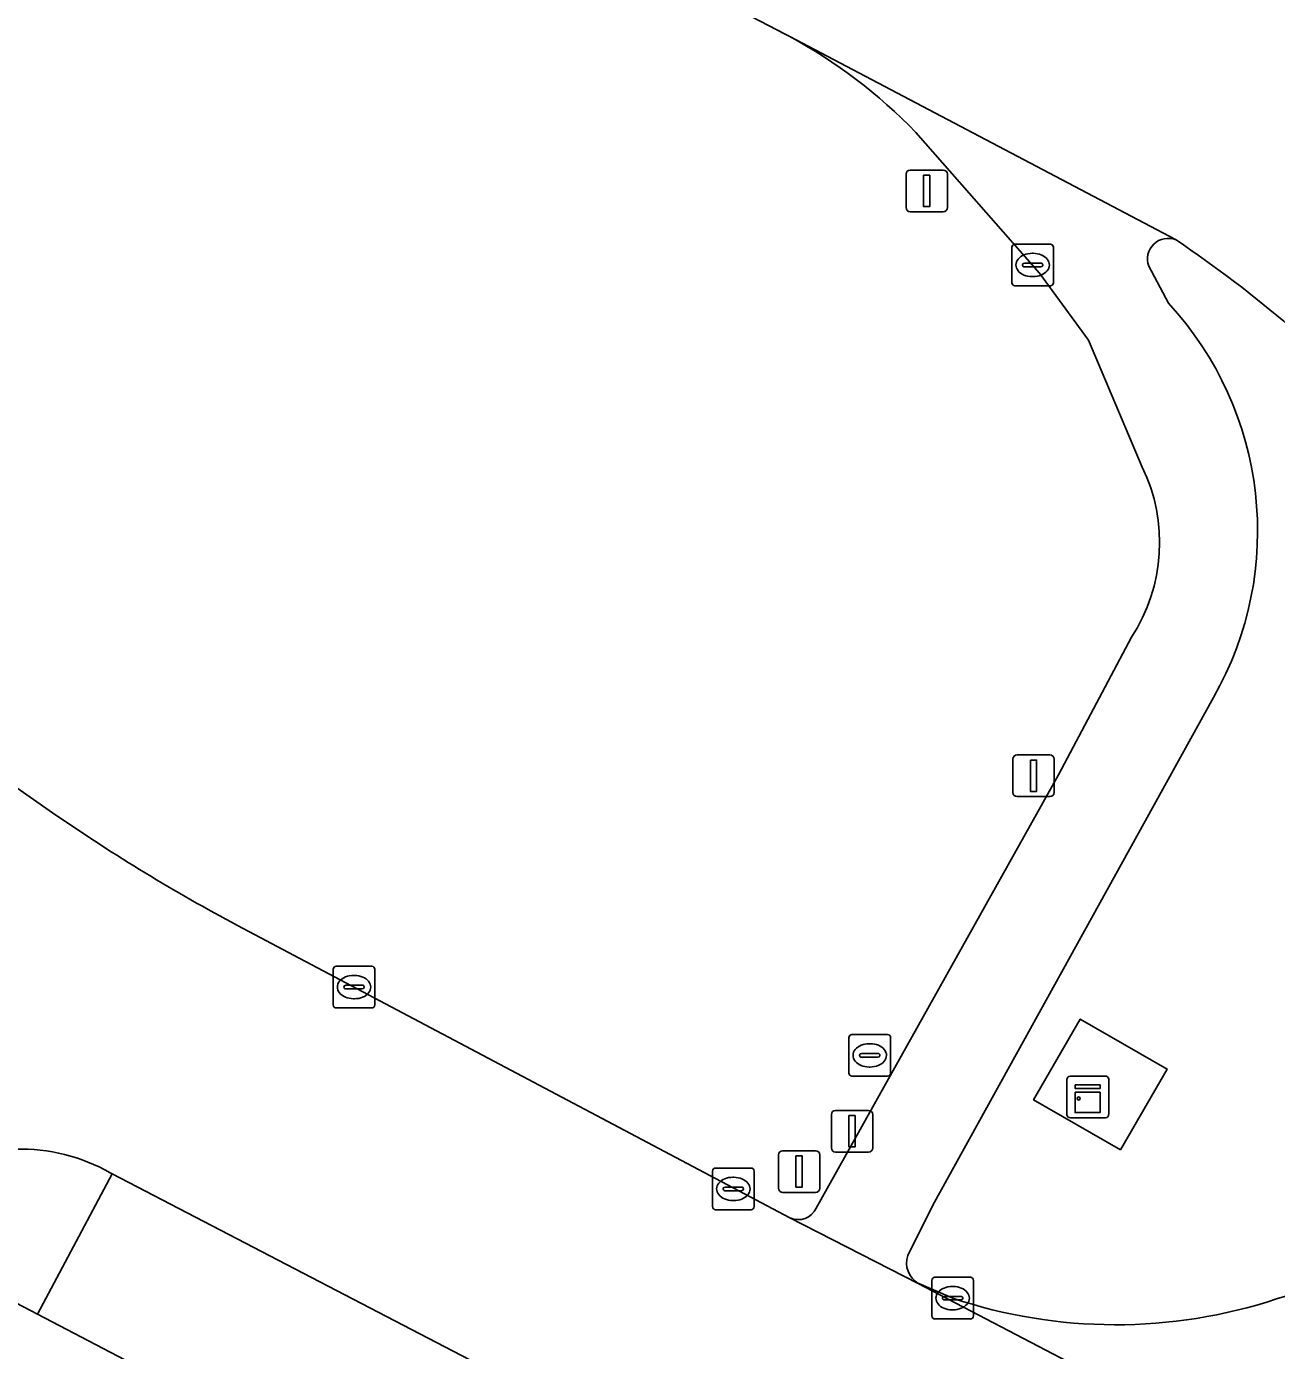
# Model space of a CAD drawing. Extents: x 156412 to 157779, y 382335 to 383768.
# Drawn here: x 157378.01 to 157407.99, y 382609.21 to 382640.97 of the extents above; entities that cross this region are included whole.
import ezdxf

# ---------------------------------------------------------------- set-up
doc = ezdxf.new("R2010")
doc.units = 0
for name, color, linetype in [('IMGEO_Berm_groen', 7, 'Continuous'), ('IMGEO_Drukknoppaal', 7, 'Continuous'), ('IMGEO_Fietspad_gesloten', 7, 'Continuous'), ('IMGEO_Kast', 7, 'Continuous'), ('IMGEO_Kolk', 7, 'Continuous'), ('IMGEO_Lichtmast', 7, 'Continuous'), ('IMGEO_Rijbaan_lokaal_gesloten', 7, 'Continuous'), ('IMGEO_Rijbaan_regionaal_gesloten', 7, 'Continuous'), ('IMGEO_Rioolput', 7, 'Continuous'), ('IMGEO_Terreindeel_open', 7, 'Continuous'), ('IMGEO_Verkeersbordpaal', 7, 'Continuous'), ('IMGEO_Verkeerseiland_open', 7, 'Continuous'), ('IMGEO_Verkeersregelinstallatiepaal', 7, 'Continuous')]:
    doc.layers.add(name, color=color, linetype=linetype)

msp = doc.modelspace()

# ---------------------------------------------------------------- linework, layer by layer
at = {"layer": 'IMGEO_Berm_groen'}
for points in [[(157396.305, 382640.74), (157396.255, 382640.767), (157396.205, 382640.793), (157367.964, 382655.481), (157359.275, 382640.327), (157353.987, 382643.561), (157352.251, 382644.622), (157352.104, 382644.777), (157324.886, 382661.236), (157324.823, 382661.274), (157312.793, 382671.421), (157303.073, 382679.648), (157299.709, 382685.284), (157297.721, 382690.716), (157294.2, 382709.269), (157294.086, 382711.624), (157294.376, 382713.781), (157295.116, 382716.549), (157295.696, 382718.191), (157296.275, 382719.865), (157293.68, 382714.447)], [(157404.773, 382630.405), (157403.486, 382633.45), (157402.309, 382635.06), (157399.338, 382638.433)], [(157404.928, 382635.223), (157405.402, 382634.338)], [(157364.018, 382632.351), (157378.713, 382622.057)], [(157396.946, 382612.627), (157402.764, 382623.021), (157404.513, 382626.323)], [(157406.479, 382624.874), (157399.752, 382612.699), (157399.147, 382611.49)], [(157383.067, 382619.409), (157396.321, 382612.391)], [(157380.061, 382613.452), (157378.268, 382610.083), (157391.595, 382603.114)], [(157393.423, 382606.503), (157380.061, 382613.452)], [(157399.4, 382610.821), (157399.413, 382610.816), (157400.224, 382610.466)]]:
    msp.add_lwpolyline(points, dxfattribs=at)
msp.add_lwpolyline([(157404.25, 382614.021), (157402.166, 382615.223), (157403.284, 382617.162), (157405.368, 382615.96)], close=True, dxfattribs=at)
for centre, radius, start, end in [((157390.426, 382629.864), 12.363, 43.8767, 61.6077), ((157405.391, 382635.397), 0.495, 67.3834, 200.6534), ((157389.2, 382611.476), 29.371, 42.6126, 56.1002), ((157399.474, 382628.87), 8.064, 330.2957, 42.6889), ((157401.04, 382628.593), 4.149, 326.8223, 25.8887), ((157403.798, 382658.399), 44.159, 235.3851, 242.0009), ((157404.844, 382620.795), 10.817, 286.9211, 329.945), ((157396.515, 382612.823), 0.474, 245.8466, 335.5264), ((157399.681, 382611.31), 0.564, 161.366, 240.0649), ((157404.135, 382622.114), 12.287, 251.4403, 269.8649), ((157404.131, 382622.158), 12.331, 269.8833, 288.2466)]:
    msp.add_arc(centre, radius, start, end, dxfattribs=at)
at = {"layer": 'IMGEO_Drukknoppaal'}
for p, q in [((157397.315, 382614.07), (157397.315, 382614.87)), ((157397.315, 382614.87), (157397.315, 382614.07)), ((157397.415, 382614.97), (157398.205, 382614.97)), ((157398.205, 382614.97), (157397.415, 382614.97)), ((157398.305, 382614.87), (157398.305, 382614.07)), ((157398.305, 382614.07), (157398.305, 382614.87)), ((157398.205, 382613.97), (157397.415, 382613.97)), ((157397.415, 382613.97), (157398.205, 382613.97))]:
    msp.add_line(p, q, dxfattribs=at)
msp.add_lwpolyline([(157397.735, 382614.845), (157397.885, 382614.845), (157397.885, 382614.095), (157397.735, 382614.095), (157397.735, 382614.845)], dxfattribs=at)
for centre, start, end in [((157397.415, 382614.87), 90, 180), ((157397.415, 382614.87), 90, 180), ((157398.205, 382614.87), 0, 90), ((157398.205, 382614.87), 360, 90), ((157397.415, 382614.07), 180, 270), ((157397.415, 382614.07), 180, 270), ((157398.205, 382614.07), 270, 0), ((157398.205, 382614.07), 270, 0)]:
    msp.add_arc(centre, 0.1, start, end, dxfattribs=at)
at = {"layer": 'IMGEO_Fietspad_gesloten'}
for points in [[(157405.581, 382635.854), (157396.305, 382640.74)], [(157399.338, 382638.433), (157402.309, 382635.06), (157403.486, 382633.45), (157404.773, 382630.405)], [(157405.402, 382634.338), (157404.928, 382635.223)], [(157404.513, 382626.323), (157402.764, 382623.021), (157396.946, 382612.627)], [(157399.147, 382611.49), (157399.752, 382612.699), (157406.479, 382624.874)], [(157396.321, 382612.391), (157399.4, 382610.821)]]:
    msp.add_lwpolyline(points, dxfattribs=at)
for centre, radius, start, end in [((157390.426, 382629.864), 12.363, 43.8767, 61.6077), ((157405.391, 382635.397), 0.495, 67.3834, 200.6534), ((157399.474, 382628.87), 8.064, 330.2957, 42.6889), ((157401.04, 382628.593), 4.149, 326.8223, 25.8887), ((157396.515, 382612.823), 0.474, 245.8466, 335.5264), ((157399.681, 382611.31), 0.564, 161.366, 240.0649)]:
    msp.add_arc(centre, radius, start, end, dxfattribs=at)
at = {"layer": 'IMGEO_Kast'}
for p, q in [((157403.041, 382615.792), (157403.882, 382615.792)), ((157403.882, 382615.792), (157403.041, 382615.792)), ((157403.966, 382615.717), (157403.966, 382614.876)), ((157403.966, 382614.876), (157403.966, 382615.717)), ((157402.966, 382614.867), (157402.966, 382615.708)), ((157402.966, 382615.708), (157402.966, 382614.867)), ((157403.891, 382614.792), (157403.05, 382614.792)), ((157403.05, 382614.792), (157403.891, 382614.792))]:
    msp.add_line(p, q, dxfattribs=at)
for points in [[(157403.161, 382615.582), (157403.761, 382615.582), (157403.761, 382615.497), (157403.161, 382615.497), (157403.161, 382615.582)], [(157403.161, 382615.407), (157403.761, 382615.407), (157403.761, 382614.918), (157403.161, 382614.918), (157403.161, 382615.407)]]:
    msp.add_lwpolyline(points, dxfattribs=at)
msp.add_circle((157403.245, 382615.256), 0.0377, dxfattribs=at)
for centre, start, end in [((157403.044, 382615.714), 92.4484, 184.2845), ((157403.044, 382615.714), 92.4484, 184.2845), ((157403.888, 382615.714), 2.4484, 94.2845), ((157403.888, 382615.714), 2.4484, 94.2845), ((157403.044, 382614.87), 182.4484, 274.2845), ((157403.044, 382614.87), 182.4484, 274.2845), ((157403.888, 382614.87), 272.4484, 4.2845), ((157403.888, 382614.87), 272.4484, 4.2845)]:
    msp.add_arc(centre, 0.0779, start, end, dxfattribs=at)
at = {"layer": 'IMGEO_Kolk'}
for p, q in [((157401.717, 382635.753), (157402.569, 382635.753)), ((157401.642, 382634.827), (157401.642, 382635.679)), ((157402.13, 382635.533), (157402.155, 382635.533)), ((157402.643, 382635.679), (157402.643, 382634.827)), ((157401.901, 382635.247), (157401.901, 382635.259)), ((157402.339, 382635.21), (157401.941, 382635.21)), ((157401.944, 382635.296), (157402.342, 382635.296)), ((157402.385, 382635.259), (157402.385, 382635.247)), ((157402.153, 382634.973), (157402.128, 382634.973)), ((157402.569, 382634.753), (157401.717, 382634.753)), ((157385.364, 382617.503), (157385.364, 382618.355)), ((157385.439, 382618.429), (157386.291, 382618.429)), ((157386.365, 382618.355), (157386.365, 382617.503)), ((157385.623, 382617.923), (157385.623, 382617.935)), ((157385.666, 382617.972), (157386.064, 382617.972)), ((157385.852, 382618.209), (157385.877, 382618.209)), ((157386.107, 382617.935), (157386.107, 382617.923)), ((157386.061, 382617.886), (157385.663, 382617.886)), ((157385.875, 382617.649), (157385.85, 382617.649)), ((157386.291, 382617.429), (157385.439, 382617.429)), ((157394.462, 382612.661), (157394.462, 382613.513)), ((157394.537, 382613.587), (157395.389, 382613.587)), ((157395.463, 382613.513), (157395.463, 382612.661)), ((157394.95, 382613.367), (157394.975, 382613.367)), ((157394.721, 382613.081), (157394.721, 382613.093)), ((157395.159, 382613.044), (157394.761, 382613.044)), ((157394.764, 382613.13), (157395.162, 382613.13)), ((157395.205, 382613.093), (157395.205, 382613.081)), ((157395.389, 382612.587), (157394.537, 382612.587)), ((157394.973, 382612.807), (157394.948, 382612.807)), ((157399.798, 382610.966), (157400.65, 382610.966)), ((157399.723, 382610.04), (157399.723, 382610.892)), ((157400.211, 382610.746), (157400.236, 382610.746)), ((157400.724, 382610.892), (157400.724, 382610.04)), ((157399.982, 382610.46), (157399.982, 382610.472)), ((157400.42, 382610.423), (157400.022, 382610.423)), ((157400.025, 382610.509), (157400.423, 382610.509)), ((157400.466, 382610.472), (157400.466, 382610.46)), ((157400.234, 382610.186), (157400.209, 382610.186)), ((157400.65, 382609.966), (157399.798, 382609.966))]:
    msp.add_line(p, q, dxfattribs=at)
for points in [[(157401.717, 382635.753), (157402.569, 382635.753)], [(157401.642, 382634.827), (157401.642, 382635.679)], [(157402.643, 382635.679), (157402.643, 382634.827)], [(157402.569, 382634.753), (157401.717, 382634.753)], [(157385.364, 382617.503), (157385.364, 382618.355)], [(157385.439, 382618.429), (157386.291, 382618.429)], [(157386.365, 382618.355), (157386.365, 382617.503)], [(157386.291, 382617.429), (157385.439, 382617.429)], [(157394.462, 382612.661), (157394.462, 382613.513)], [(157394.537, 382613.587), (157395.389, 382613.587)], [(157395.463, 382613.513), (157395.463, 382612.661)], [(157395.389, 382612.587), (157394.537, 382612.587)], [(157399.798, 382610.966), (157400.65, 382610.966)], [(157399.723, 382610.04), (157399.723, 382610.892)], [(157400.724, 382610.892), (157400.724, 382610.04)], [(157400.65, 382609.966), (157399.798, 382609.966)]]:
    msp.add_lwpolyline(points, dxfattribs=at)
for centre, radius, start, end in [((157401.719, 382635.677), 0.0765, 91.552, 178.448), ((157401.719, 382635.677), 0.0765, 91.552, 178.448), ((157402.567, 382635.677), 0.0765, 1.552, 88.448), ((157402.567, 382635.677), 0.0765, 1.552, 88.448), ((157401.941, 382635.256), 0.0403, 85.8775, 175.7526), ((157401.938, 382635.246), 0.0366, 178.938, 274.7102), ((157402.342, 382635.253), 0.043, 264.8664, 352.4533), ((157402.346, 382635.258), 0.0386, 1.7309, 96.639), ((157401.719, 382634.829), 0.0765, 181.552, 268.448), ((157401.719, 382634.829), 0.0765, 181.552, 268.448), ((157402.567, 382634.829), 0.0765, 271.552, 358.448), ((157402.567, 382634.829), 0.0765, 271.552, 358.448), ((157385.441, 382618.353), 0.0765, 91.552, 178.448), ((157385.441, 382618.353), 0.0765, 91.552, 178.448), ((157386.289, 382618.353), 0.0765, 1.552, 88.448), ((157386.289, 382618.353), 0.0765, 1.552, 88.448), ((157385.663, 382617.932), 0.0403, 85.8775, 175.7526), ((157386.068, 382617.934), 0.0386, 1.7309, 96.639), ((157385.66, 382617.922), 0.0366, 178.938, 274.7102), ((157386.064, 382617.929), 0.043, 264.8664, 352.4533), ((157385.441, 382617.505), 0.0765, 181.552, 268.448), ((157385.441, 382617.505), 0.0765, 181.552, 268.448), ((157386.289, 382617.505), 0.0765, 271.552, 358.448), ((157386.289, 382617.505), 0.0765, 271.552, 358.448), ((157394.539, 382613.511), 0.0765, 91.552, 178.448), ((157394.539, 382613.511), 0.0765, 91.552, 178.448), ((157395.387, 382613.511), 0.0765, 1.552, 88.448), ((157395.387, 382613.511), 0.0765, 1.552, 88.448), ((157394.761, 382613.09), 0.0403, 85.8775, 175.7526), ((157394.758, 382613.08), 0.0366, 178.938, 274.7102), ((157395.162, 382613.087), 0.043, 264.8664, 352.4533), ((157395.166, 382613.092), 0.0386, 1.7309, 96.639), ((157394.539, 382612.663), 0.0765, 181.552, 268.448), ((157394.539, 382612.663), 0.0765, 181.552, 268.448), ((157395.387, 382612.663), 0.0765, 271.552, 358.448), ((157395.387, 382612.663), 0.0765, 271.552, 358.448), ((157399.8, 382610.89), 0.0765, 91.552, 178.448), ((157399.8, 382610.89), 0.0765, 91.552, 178.448), ((157400.648, 382610.89), 0.0765, 1.552, 88.448), ((157400.648, 382610.89), 0.0765, 1.552, 88.448), ((157400.022, 382610.469), 0.0403, 85.8775, 175.7526), ((157400.019, 382610.459), 0.0366, 178.938, 274.7102), ((157400.423, 382610.466), 0.043, 264.8664, 352.4533), ((157400.427, 382610.471), 0.0386, 1.7309, 96.639), ((157399.8, 382610.042), 0.0765, 181.552, 268.448), ((157399.8, 382610.042), 0.0765, 181.552, 268.448), ((157400.648, 382610.042), 0.0765, 271.552, 358.448), ((157400.648, 382610.042), 0.0765, 271.552, 358.448)]:
    msp.add_arc(centre, radius, start, end, dxfattribs=at)
for centre, major_axis, ratio, start_param, end_param in [((157402.129, 382635.253), (-0.387, 0.002), 0.722429, 4.712389, 7.853982), ((157402.154, 382635.253), (-0.39, 0.002), 0.717154, 1.570796, 4.712389), ((157385.851, 382617.929), (-0.387, 0.002), 0.722429, 4.712389, 7.853982), ((157385.876, 382617.929), (-0.39, 0.002), 0.717154, 1.570796, 4.712389), ((157394.949, 382613.087), (-0.387, 0.002), 0.722429, 4.712389, 7.853982), ((157394.974, 382613.087), (-0.39, 0.002), 0.717154, 1.570796, 4.712389), ((157400.21, 382610.466), (-0.387, 0.002), 0.722429, 4.712389, 7.853982), ((157400.235, 382610.466), (-0.39, 0.002), 0.717154, 1.570796, 4.712389)]:
    msp.add_ellipse(centre, major_axis=major_axis, ratio=ratio, start_param=start_param, end_param=end_param, dxfattribs=at)
at = {"layer": 'IMGEO_Lichtmast'}
for p, q in [((157401.668, 382622.598), (157401.668, 382623.398)), ((157401.668, 382623.398), (157401.668, 382622.598)), ((157401.768, 382623.498), (157402.558, 382623.498)), ((157402.558, 382623.498), (157401.768, 382623.498)), ((157402.658, 382623.398), (157402.658, 382622.598)), ((157402.658, 382622.598), (157402.658, 382623.398)), ((157402.558, 382622.498), (157401.768, 382622.498)), ((157401.768, 382622.498), (157402.558, 382622.498))]:
    msp.add_line(p, q, dxfattribs=at)
msp.add_lwpolyline([(157402.088, 382623.373), (157402.238, 382623.373), (157402.238, 382622.623), (157402.088, 382622.623), (157402.088, 382623.373)], dxfattribs=at)
for centre, start, end in [((157401.768, 382623.398), 90, 180), ((157401.768, 382623.398), 90, 180), ((157402.558, 382623.398), 0, 90), ((157402.558, 382623.398), 360, 90), ((157401.768, 382622.598), 180, 270), ((157401.768, 382622.598), 180, 270), ((157402.558, 382622.598), 270, 0), ((157402.558, 382622.598), 270, 0)]:
    msp.add_arc(centre, 0.1, start, end, dxfattribs=at)
at = {"layer": 'IMGEO_Rijbaan_lokaal_gesloten'}
for points in [[(157374.977, 382667.772), (157367.964, 382655.481), (157396.205, 382640.793), (157396.255, 382640.767), (157396.305, 382640.74), (157405.581, 382635.854)], [(157400.224, 382610.466), (157399.413, 382610.816), (157399.4, 382610.821), (157431.659, 382593.968)]]:
    msp.add_lwpolyline(points, dxfattribs=at)
for centre, radius, start, end in [((157389.2, 382611.476), 29.371, 42.6126, 56.1002), ((157404.844, 382620.795), 10.817, 286.9211, 329.945), ((157404.135, 382622.114), 12.287, 251.4403, 269.8649), ((157404.131, 382622.158), 12.331, 269.8833, 288.2466)]:
    msp.add_arc(centre, radius, start, end, dxfattribs=at)
at = {"layer": 'IMGEO_Rijbaan_regionaal_gesloten'}
for points in [[(157378.713, 382622.057), (157364.018, 382632.351)], [(157395.193, 382601.22), (157394.602, 382601.529), (157391.595, 382603.114), (157378.268, 382610.083), (157355.074, 382622.21)], [(157560.515, 382526.61), (157559.71, 382526.971), (157556.193, 382528.815), (157554.348, 382529.747), (157447.357, 382585.624), (157434.634, 382592.268), (157431.659, 382593.968), (157399.4, 382610.821), (157396.321, 382612.391), (157383.067, 382619.409)], [(157380.017, 382613.475), (157380.061, 382613.452), (157393.423, 382606.503), (157396.218, 382604.803), (157397.151, 382604.155)]]:
    msp.add_lwpolyline(points, dxfattribs=at)
for centre, radius, start, end in [((157403.798, 382658.399), 44.159, 235.3851, 242.0009), ((157377.868, 382609.676), 4.365, 60.5059, 91.5879)]:
    msp.add_arc(centre, radius, start, end, dxfattribs=at)
at = {"layer": 'IMGEO_Rioolput'}
for p, q in [((157397.734, 382615.865), (157397.734, 382616.717)), ((157397.809, 382616.791), (157398.661, 382616.791)), ((157398.735, 382616.717), (157398.735, 382615.865)), ((157398.222, 382616.571), (157398.247, 382616.571)), ((157397.993, 382616.285), (157397.993, 382616.297)), ((157398.431, 382616.248), (157398.033, 382616.248)), ((157398.036, 382616.334), (157398.434, 382616.334)), ((157398.477, 382616.297), (157398.477, 382616.285)), ((157398.661, 382615.791), (157397.809, 382615.791)), ((157398.245, 382616.011), (157398.22, 382616.011))]:
    msp.add_line(p, q, dxfattribs=at)
for points in [[(157397.734, 382615.865), (157397.734, 382616.717)], [(157397.809, 382616.791), (157398.661, 382616.791)], [(157398.735, 382616.717), (157398.735, 382615.865)], [(157398.661, 382615.791), (157397.809, 382615.791)]]:
    msp.add_lwpolyline(points, dxfattribs=at)
for centre, radius, start, end in [((157397.811, 382616.715), 0.0765, 91.552, 178.448), ((157397.811, 382616.715), 0.0765, 91.552, 178.448), ((157398.659, 382616.715), 0.0765, 1.552, 88.448), ((157398.659, 382616.715), 0.0765, 1.552, 88.448), ((157398.033, 382616.294), 0.0403, 85.8775, 175.7526), ((157398.03, 382616.284), 0.0366, 178.938, 274.7102), ((157398.434, 382616.291), 0.043, 264.8664, 352.4533), ((157398.438, 382616.296), 0.0386, 1.7309, 96.639), ((157397.811, 382615.867), 0.0765, 181.552, 268.448), ((157397.811, 382615.867), 0.0765, 181.552, 268.448), ((157398.659, 382615.867), 0.0765, 271.552, 358.448), ((157398.659, 382615.867), 0.0765, 271.552, 358.448)]:
    msp.add_arc(centre, radius, start, end, dxfattribs=at)
for centre, major_axis, ratio, start_param, end_param in [((157398.221, 382616.291), (-0.387, 0.002), 0.722429, 4.712389, 7.853982), ((157398.246, 382616.291), (-0.39, 0.002), 0.717154, 1.570796, 4.712389)]:
    msp.add_ellipse(centre, major_axis=major_axis, ratio=ratio, start_param=start_param, end_param=end_param, dxfattribs=at)
at = {"layer": 'IMGEO_Terreindeel_open'}
msp.add_lwpolyline([(157404.25, 382614.021), (157405.368, 382615.96), (157403.284, 382617.162), (157402.166, 382615.223)], close=True, dxfattribs=at)
at = {"layer": 'IMGEO_Verkeersbordpaal'}
for p, q in [((157399.106, 382636.629), (157399.106, 382637.429)), ((157399.106, 382637.429), (157399.106, 382636.629)), ((157399.206, 382637.529), (157399.996, 382637.529)), ((157399.996, 382637.529), (157399.206, 382637.529)), ((157400.096, 382637.429), (157400.096, 382636.629)), ((157400.096, 382636.629), (157400.096, 382637.429)), ((157399.996, 382636.529), (157399.206, 382636.529)), ((157399.206, 382636.529), (157399.996, 382636.529))]:
    msp.add_line(p, q, dxfattribs=at)
msp.add_lwpolyline([(157399.526, 382637.404), (157399.676, 382637.404), (157399.676, 382636.654), (157399.526, 382636.654), (157399.526, 382637.404)], dxfattribs=at)
for centre, start, end in [((157399.206, 382637.429), 90, 180), ((157399.206, 382637.429), 90, 180), ((157399.996, 382637.429), 0, 90), ((157399.996, 382637.429), 360, 90), ((157399.206, 382636.629), 180, 270), ((157399.206, 382636.629), 180, 270), ((157399.996, 382636.629), 270, 0), ((157399.996, 382636.629), 270, 0)]:
    msp.add_arc(centre, 0.1, start, end, dxfattribs=at)
at = {"layer": 'IMGEO_Verkeerseiland_open'}
for points in [[(157355.074, 382622.21), (157378.268, 382610.083), (157380.061, 382613.452)], [(157380.061, 382613.452), (157380.017, 382613.475)]]:
    msp.add_lwpolyline(points, dxfattribs=at)
msp.add_arc((157377.868, 382609.676), 4.365, 60.5059, 91.5879, dxfattribs=at)
at = {"layer": 'IMGEO_Verkeersregelinstallatiepaal'}
for p, q in [((157396.045, 382613.104), (157396.045, 382613.904)), ((157396.045, 382613.904), (157396.045, 382613.104)), ((157396.145, 382614.004), (157396.935, 382614.004)), ((157396.935, 382614.004), (157396.145, 382614.004)), ((157397.035, 382613.904), (157397.035, 382613.104)), ((157397.035, 382613.104), (157397.035, 382613.904)), ((157396.935, 382613.004), (157396.145, 382613.004)), ((157396.145, 382613.004), (157396.935, 382613.004))]:
    msp.add_line(p, q, dxfattribs=at)
msp.add_lwpolyline([(157396.465, 382613.879), (157396.615, 382613.879), (157396.615, 382613.129), (157396.465, 382613.129), (157396.465, 382613.879)], dxfattribs=at)
for centre, start, end in [((157396.145, 382613.904), 90, 180), ((157396.145, 382613.904), 90, 180), ((157396.935, 382613.904), 0, 90), ((157396.935, 382613.904), 360, 90), ((157396.145, 382613.104), 180, 270), ((157396.145, 382613.104), 180, 270), ((157396.935, 382613.104), 270, 0), ((157396.935, 382613.104), 270, 0)]:
    msp.add_arc(centre, 0.1, start, end, dxfattribs=at)

doc.saveas('drawing.dxf')
